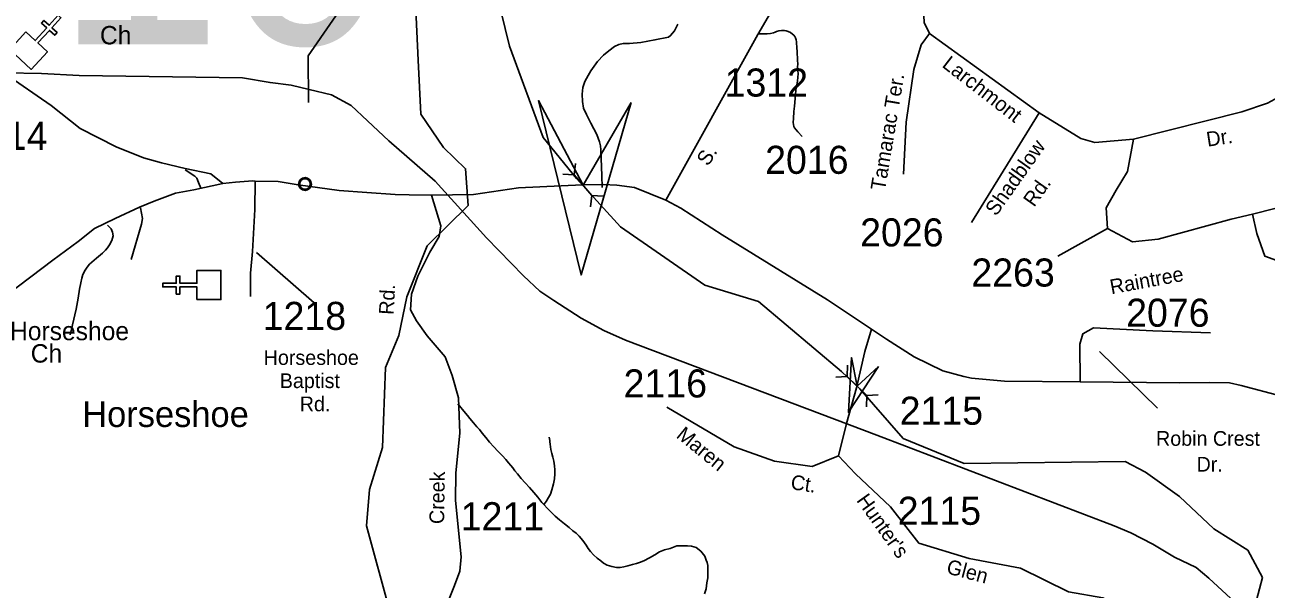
# Model space of a CAD drawing. Extents: x 884530 to 1028605, y 526725 to 653634.
# Drawn here: x 938802 to 944336, y 596972 to 599486 of the extents above; entities that cross this region are included whole.
import ezdxf

# ---------------------------------------------------------------- set-up
doc = ezdxf.new("R2010")
doc.units = 0
for name, color, linetype in [('Exist Civil Demographics Community CELL', 7, 'Continuous'), ('Exist Civil Demographics Community Label', 7, 'Continuous'), ('Exist Cultural Church CELL', 7, 'Continuous'), ('Exist Cultural Church Label', 7, 'Continuous'), ('Exist Hydrographic Creek Single Shore', 7, 'Continuous'), ('Exist Railroad Mainline', 7, 'Continuous'), ('Exist Road Non-System Type 51', 7, 'Continuous'), ('Exist Road Primary US Attributed', 7, 'Continuous'), ('Exist Road Secondary Structure Culvert Attributed CELL', 7, 'Continuous'), ('Exist Road Secondary Structure Culvert CELL', 7, 'Continuous'), ('Exist Road Secondary Structure Pipe Attributed CELL', 7, 'Continuous'), ('Exist Road Secondary Structure Pipe CELL', 7, 'Continuous'), ('Exist Road Secondary Type 41 Attributed', 7, 'Continuous'), ('Exist Road Secondary Type 51 Attributed', 7, 'Continuous'), ('Exist Road Secondary Type 51 Label', 7, 'Continuous'), ('Exist Road Secondary Type 51 Number Label', 7, 'Continuous'), ('Exist Utilities Electrical Transmission Line', 7, 'Continuous'), ('Raster_Level_0', 7, 'Continuous')]:
    doc.layers.add(name, color=color, linetype=linetype)

msp = doc.modelspace()

# ---------------------------------------------------------------- linework, layer by layer
at = {"layer": 'Exist Civil Demographics Community CELL'}
msp.add_lwpolyline([(940027.2, 598780.6), (940027.5, 598782.3), (940028, 598784.3), (940028.9, 598786.5), (940029.8, 598788.3), (940030.8, 598790), (940032, 598791.6), (940033.2, 598792.9), (940034.6, 598794.3), (940036.3, 598795.7), (940037.9, 598796.8), (940039.4, 598797.7), (940041, 598798.4), (940042.6, 598799.1), (940044.3, 598799.7), (940045.7, 598800), (940047.1, 598800.3), (940048.4, 598800.5), (940050.3, 598800.6), (940051.7, 598800.5), (940053.4, 598800.5), (940054.9, 598800.2), (940056.4, 598799.9), (940057.9, 598799.5), (940059.5, 598798.9), (940061.5, 598798), (940063.4, 598797), (940065, 598795.9), (940066.5, 598794.6), (940067.6, 598793.7), (940068.8, 598792.4), (940070, 598790.9), (940070.9, 598789.5), (940071.9, 598788), (940072.6, 598786.4), (940073.3, 598784.9), (940073.7, 598783.4), (940074.1, 598782), (940074.5, 598780.1), (940074.6, 598778.7), (940074.7, 598776.9), (940074.7, 598775.1), (940074.5, 598773.4), (940074.2, 598771.7), (940073.7, 598769.8), (940073.1, 598768), (940072.4, 598766.5), (940071.5, 598764.7), (940070.5, 598763), (940069.4, 598761.6), (940068.1, 598760.2), (940066.5, 598758.7), (940065, 598757.4), (940063.5, 598756.3), (940062.1, 598755.6), (940060.1, 598754.6), (940057.9, 598753.8), (940056.1, 598753.3), (940054.1, 598752.9), (940052.7, 598752.8), (940051.3, 598752.7), (940049.6, 598752.7), (940048.3, 598752.8), (940046.6, 598753.1), (940044.8, 598753.5), (940043.4, 598753.9), (940041.8, 598754.4), (940040.4, 598755), (940039.2, 598755.7), (940037.2, 598757), (940035.5, 598758.3), (940034, 598759.6), (940032.6, 598761.1), (940031.6, 598762.3), (940030.7, 598763.6), (940029.5, 598765.7), (940029, 598766.8), (940028.4, 598768.1), (940027.7, 598770.6), (940027.2, 598772.7), (940027, 598774.3), (940026.9, 598776.2), (940026.9, 598777.6), (940027, 598779.6)], close=True, dxfattribs=at)
msp.add_lwpolyline([(940027.2, 598780.6), (940027.5, 598782.3), (940028, 598784.3), (940028.9, 598786.5), (940029.8, 598788.3), (940030.8, 598790), (940032, 598791.6), (940033.2, 598792.9), (940034.6, 598794.3), (940036.3, 598795.7), (940037.9, 598796.8), (940039.4, 598797.7), (940041, 598798.4), (940042.6, 598799.1), (940044.3, 598799.7), (940045.7, 598800), (940047.1, 598800.3), (940048.4, 598800.5), (940050.3, 598800.6), (940051.7, 598800.5), (940053.4, 598800.5), (940054.9, 598800.2), (940056.4, 598799.9), (940057.9, 598799.5), (940059.5, 598798.9), (940061.5, 598798), (940063.4, 598797), (940065, 598795.9), (940066.5, 598794.6), (940067.6, 598793.7), (940068.8, 598792.4), (940070, 598790.9), (940070.9, 598789.5), (940071.9, 598788), (940072.6, 598786.4), (940073.3, 598784.9), (940073.7, 598783.4), (940074.1, 598782), (940074.5, 598780.1), (940074.6, 598778.7), (940074.7, 598776.9), (940074.7, 598775.1), (940074.5, 598773.4), (940074.2, 598771.7), (940073.7, 598769.8), (940073.1, 598768), (940072.4, 598766.5), (940071.5, 598764.7), (940070.5, 598763), (940069.4, 598761.6), (940068.1, 598760.2), (940066.5, 598758.7), (940065, 598757.4), (940063.5, 598756.3), (940062.1, 598755.6), (940060.1, 598754.6), (940057.9, 598753.8), (940056.1, 598753.3), (940054.1, 598752.9), (940052.7, 598752.8), (940051.3, 598752.7), (940049.6, 598752.7), (940048.3, 598752.8), (940046.6, 598753.1), (940044.8, 598753.5), (940043.4, 598753.9), (940041.8, 598754.4), (940040.4, 598755), (940039.2, 598755.7), (940037.2, 598757), (940035.5, 598758.3), (940034, 598759.6), (940032.6, 598761.1), (940031.6, 598762.3), (940030.7, 598763.6), (940029.5, 598765.7), (940029, 598766.8), (940028.4, 598768.1), (940027.7, 598770.6), (940027.2, 598772.7), (940027, 598774.3), (940026.9, 598776.2), (940026.9, 598777.6), (940027, 598779.6)], close=True, dxfattribs=at)
for centre, radius in [((940050.8, 598776.8), 28.8), ((940050.8, 598776.8), 28.8), ((940050.8, 598776.9), 23.4), ((940050.8, 598776.9), 23.4)]:
    msp.add_circle(centre, radius, dxfattribs=at)
at = {"layer": 'Exist Cultural Church CELL'}
for points in [[(938806.1, 599454.1), (938848.2, 599415.8), (938899.6, 599472), (938876, 599493.6), (938886.8, 599505.4), (938910.4, 599483.8), (938951, 599528.2), (938962.8, 599517.4), (938922.2, 599473), (938945.8, 599451.4), (938935.1, 599439.6), (938911.4, 599461.2), (938860.1, 599405), (938902.6, 599366), (938830.7, 599287.4), (938734.3, 599375.6)], [(939569.2, 598261.7), (939569.1, 598318.6), (939493, 598318.6), (939493, 598286.6), (939477, 598286.6), (939477, 598318.6), (939416.8, 598318.6), (939416.8, 598334.6), (939477, 598334.6), (939477, 598366.6), (939493, 598366.6), (939493, 598334.6), (939569.1, 598334.6), (939569.2, 598392.3), (939675.7, 598392.3), (939675.7, 598261.7)]]:
    msp.add_lwpolyline(points, close=True, dxfattribs=at)
at = {"layer": 'Exist Hydrographic Creek Single Shore'}
for points in [[(940429.8, 596868.3), (940324.6, 597254.9), (940338.4, 597415.5), (940395.8, 597602.9), (940409.7, 597959.7), (940469.1, 598102), (940505.2, 598274.7), (940595.9, 598501.9), (940777.7, 598680.5), (940766.9, 598844.5), (940667.6, 598940), (940567, 599088.4), (940554.5, 599328.8), (940539, 599681.8), (940552.1, 599806.3), (940606.4, 599929.8), (940657.9, 599971.4)], [(944279.7, 596872.5), (944318.7, 597024.5), (944253.6, 597146.1), (944101.8, 597241.7), (943949.9, 597385), (943798, 597493.6), (943706.8, 597541.4), (942989.5, 597531.4), (942717.5, 597642.9), (942524.9, 597864), (942441.8, 597941.5), (942072.2, 598253), (941833, 598326.8), (941457.7, 598586.1), (941261.4, 598801.3), (941111.8, 598983.8), (940962.3, 599391.1), (940904.1, 599628.5), (940707.4, 599950.8), (940657.9, 599971.4)]]:
    msp.add_lwpolyline(points, dxfattribs=at)
at = {"layer": 'Exist Railroad Mainline'}
msp.add_lwpolyline([(944197.4, 596912.6), (944080.2, 597021.1), (944023.8, 597068.9), (943926.5, 597115.1), (943830.5, 597172.2), (943732.8, 597222.7), (943657.6, 597254.4), (942599.5, 597657.6), (941479.5, 598081.8), (941383.6, 598124.4), (941281.6, 598179), (941159.5, 598257.6), (941097.7, 598299.5), (941025.5, 598367.9), (940859.6, 598536.6), (940631, 598789), (940424.6, 598969.4), (940329.6, 599057.9), (940256.5, 599126.3), (940169.5, 599174), (940069.6, 599197.7), (939988.6, 599216.4), (939895.3, 599228.2), (939772.2, 599249.4), (939044.2, 599260.1), (938875.3, 599269.3), (938716.4, 599271.4)], dxfattribs=at)
at = {"layer": 'Exist Road Non-System Type 51'}
for points in [[(941712.8, 599489.3), (941698.4, 599459.7), (941680.5, 599437.8), (941671.6, 599431.3), (941610.3, 599418.6), (941548.4, 599407.3), (941498, 599402.6), (941468.4, 599402.6), (941449.8, 599398.8), (941431.2, 599389.4), (941404.8, 599370.3), (941380.8, 599350.6), (941354.3, 599322.7), (941325.7, 599281.5), (941312.4, 599259.8), (941297.6, 599233.4), (941289.9, 599206.3), (941286.1, 599176.7), (941287.6, 599145), (941293, 599113.9), (941305.7, 599085.8), (941324.7, 599047.8), (941352, 598996.7), (941363.7, 598964.1), (941368.3, 598947), (941369.6, 598928.7), (941374.7, 598814.7), (941375.5, 598761.3)], [(942072.2, 599445.8), (942096.1, 599446.1), (942111.6, 599445.6), (942125.2, 599446.5), (942139, 599450.1), (942147.2, 599453.3), (942152.6, 599455.6), (942162.6, 599458.8), (942174.9, 599460.1), (942187.7, 599460.1), (942195.9, 599458.8), (942204.1, 599455.6), (942214.5, 599451.9), (942224.6, 599444.7), (942230, 599439.7), (942234.2, 599433.9), (942237.3, 599427.8), (942240.5, 599419.2), (942241.8, 599410.5), (942242.3, 599399.1), (942243.6, 599390.9), (942243.6, 599380.9), (942244.4, 599370), (942245.3, 599353.6), (942246.9, 599341.8), (942246.9, 599326.7), (942247.7, 599312.2), (942246.7, 599297.1), (942248.4, 599282.4), (942249.1, 599268.1), (942248.5, 599253.2), (942246.3, 599235.2), (942243.5, 599219), (942241, 599205.8), (942238.7, 599193.8), (942237.3, 599175.9), (942236, 599158.1), (942232.5, 599123.7), (942230, 599099.6), (942227.9, 599068.5), (942227.1, 599051), (942227.9, 599041.2), (942229.6, 599033.5), (942233.1, 599026.5), (942239.7, 599018.2), (942247.2, 599009.3), (942266.7, 598988.3)], [(939516.5, 598839.3), (939560.2, 598811.8), (939568.3, 598802.5), (939576.3, 598783.9), (939585.7, 598757.6)], [(939318.1, 598670.4), (939326.2, 598623), (939321.6, 598597.5), (939276.3, 598441.1)], [(939171, 598594), (939187.1, 598577.8), (939193, 598562.8), (939195.3, 598546.5), (939189.5, 598525.7), (939178.5, 598505.6), (939169.8, 598492.1), (939161.7, 598482.8), (939147.8, 598468.9), (939121.2, 598446.9), (939089.8, 598419.1), (939079.8, 598407.1), (939070.4, 598392.8), (939060.8, 598373.9), (939056.1, 598358.1), (939051.7, 598336.9), (939045.9, 598309.1), (939038.9, 598268.5), (939030.9, 598219.1), (939004, 598105.5)], [(940731.5, 597798.1), (940766.1, 597755.9), (940774.8, 597745.4), (940785.2, 597732.8), (940802.6, 597712.5), (940817.4, 597695.6), (940828, 597683), (940840, 597667.8), (940856.3, 597647.4), (940873.7, 597626.5), (940892.4, 597606.2), (940910.7, 597587.3), (940931.2, 597565.8), (940945.7, 597549.8), (940958.3, 597535.3), (940968.3, 597523.2), (940976.7, 597512.5), (940986.8, 597499.6), (940997.4, 597486.3), (941014.8, 597465.8), (941032, 597446.5), (941051.5, 597424.7), (941071.1, 597402.1), (941088.4, 597381.8), (941102.5, 597364.5), (941106.7, 597358.4), (941115.3, 597349.5)], [(941115.3, 597349.5), (941121.7, 597356.9), (941126.1, 597363.1), (941136.8, 597381.3), (941145, 597396.1), (941151.5, 597414.5), (941158.2, 597440.8), (941162.9, 597463.9), (941165.2, 597485.7), (941165, 597503.1), (941163.2, 597521.6), (941159.5, 597541.9), (941155, 597559.9), (941150.6, 597576), (941146.9, 597594.4), (941145.3, 597606.8), (941144.2, 597617.7), (941142.9, 597628.5), (941141.8, 597635.1), (941140.4, 597641.9), (941138.8, 597648.7)], [(941115.3, 597349.5), (941131.2, 597332.2), (941147.6, 597315.2), (941166.2, 597298), (941185.3, 597281.8), (941207.8, 597263.5), (941227.8, 597247), (941245.1, 597232.6), (941259, 597221.5), (941273.1, 597207.9), (941289, 597188.9), (941303.8, 597168.8), (941313.3, 597154), (941323.4, 597139.8), (941336.6, 597125), (941353.4, 597110.3), (941368.9, 597098.4), (941381.8, 597088.5), (941397.6, 597079.6), (941418.5, 597072.6), (941440.1, 597068.9), (941456, 597069.1), (941471.8, 597071.9), (941489.9, 597076.5), (941510.6, 597082.1), (941528.7, 597087.1), (941542.5, 597090.8), (941561.7, 597098.5), (941585.8, 597111.3), (941610.2, 597125.6), (941631.6, 597137.9), (941653.1, 597147.4), (941678.8, 597153.8), (941707.8, 597165.2), (941734.2, 597166), (941756.1, 597166), (941773.8, 597163.7), (941795, 597157.2), (941814.8, 597141.8), (941833, 597119.8), (941839.6, 597100.8), (941843.3, 597091.3), (941846.3, 597078), (941846.3, 597048), (941847, 597023.2), (941842.6, 596999.8), (941839, 596973.4), (941832.3, 596951.4)]]:
    msp.add_lwpolyline(points, dxfattribs=at)
at = {"layer": 'Exist Road Primary US Attributed'}
for points in [[(938725, 598284.1), (938926.5, 598437.3), (939039.4, 598520.4), (939112, 598579.3), (939204.1, 598623.4), (939312.9, 598673.1), (939378.6, 598700.7), (939474, 598736.7), (939554.5, 598751.6), (939683.8, 598779.1)], [(939683.8, 598779.1), (939740.9, 598785.3), (939818.1, 598791.4), (939829.3, 598790.2)], [(939829.3, 598790.2), (939931.7, 598787.6), (940019.6, 598772.7), (940202.6, 598748), (940326.5, 598739), (940452.6, 598729.9), (940514.6, 598728.6), (940614.7, 598727.3)], [(940614.7, 598727.3), (940802.4, 598729.4), (941001.8, 598759.1), (941287.5, 598772.8), (941379.5, 598774.2), (941441.3, 598771.9), (941519.3, 598760.7), (941659.1, 598704.2)], [(941659.1, 598704.2), (941725.9, 598669.2), (941910.4, 598549.8), (942380.6, 598260.6), (942576.6, 598130)], [(942576.6, 598130), (942642.6, 598086), (942765.7, 598007.4), (942894.4, 597944.5), (942988.3, 597919.4), (943022.5, 597911.8), (943169.5, 597898.2), (943506.7, 597895.4)], [(943506.7, 597895.4), (943949.4, 597891.5), (944085.2, 597892.7), (944172.5, 597891.2), (944224.5, 597879.7), (944403.7, 597831.9), (944449.9, 597813.9), (944762, 597644.7), (944958.1, 597544.7), (945050.4, 597512.6)]]:
    msp.add_lwpolyline(points, dxfattribs=at)
at = {"layer": 'Exist Road Secondary Structure Culvert Attributed CELL'}
msp.add_lwpolyline([(941505.4, 599139.6), (941281.5, 598371.6), (941091.4, 599148.7), (941290.2, 598771.5)], close=True, dxfattribs=at)
at = {"layer": 'Exist Road Secondary Structure Culvert CELL'}
for p, q in [((941257.2, 598868.2), (941251.4, 598817.8)), ((941200.7, 598820.8), (941251.4, 598817.8)), ((941329.1, 598725.2), (941251.4, 598817.8)), ((941323.3, 598674.7), (941329.1, 598725.2)), ((941379.8, 598722.1), (941329.1, 598725.2))]:
    msp.add_line(p, q, dxfattribs=at)
at = {"layer": 'Exist Road Secondary Structure Pipe Attributed CELL'}
msp.add_lwpolyline([(942607.3, 597964.3), (942473.4, 597760.5), (942487.5, 598004), (942511.7, 597876.3)], close=True, dxfattribs=at)
at = {"layer": 'Exist Road Secondary Structure Pipe CELL'}
for p, q in [((942468.6, 597970.1), (942468.1, 597919.3)), ((942417.4, 597917.1), (942468.1, 597919.3)), ((942555, 597835.3), (942468.1, 597919.3)), ((942554.5, 597784.5), (942555, 597835.3)), ((942605.7, 597837.5), (942555, 597835.3))]:
    msp.add_line(p, q, dxfattribs=at)
at = {"layer": 'Exist Road Secondary Type 41 Attributed'}
msp.add_lwpolyline([(939829.3, 598790.2), (939826.7, 598662.6), (939816.6, 598476.8), (939808.1, 598379.2), (939807.8, 598315), (939807.8, 598287.2), (939808.2, 598275.3)], dxfattribs=at)
at = {"layer": 'Exist Road Secondary Type 51 Attributed'}
for points in [[(942679, 600121), (942750.2, 600054), (942780.4, 600013.7), (942790, 599954.1), (942792.2, 599832.9), (942792, 599739.6), (942804.7, 599622.4), (942810.9, 599496.7), (942834.3, 599447.8)], [(942203, 599627.6), (942147.4, 599575.1), (942069.5, 599442), (941659.1, 598704.2)], [(942834.3, 599447.8), (942797.9, 599397.4), (942764.4, 599286.4), (942730.9, 599051.7), (942718.4, 598821.3)], [(942834.3, 599447.8), (943323.4, 599093.6)], [(943743.7, 598976.8), (944227.7, 599098.9), (944341.8, 599137), (944440, 599190.9), (944503.4, 599292.3), (944522.4, 599358.9), (944611.1, 599447.7), (944677.7, 599463.5), (944839.3, 599428.7), (945121.7, 599429.1)], [(938711.9, 599268.5), (938919.1, 599126.6), (939048.3, 599024.8), (939209.4, 598942.1), (939330.2, 598893.3), (939410.6, 598871.6), (939516.7, 598846.6), (939630.8, 598821.6), (939683.8, 598779.1)], [(943323.4, 599093.6), (943021.4, 598606)], [(943323.4, 599093.6), (943509.2, 598978.9), (943572, 598962.1), (943743.7, 598976.8)], [(944275.3, 598642.3), (944561.6, 598715.1), (944717.1, 598760.7), (944784.2, 598857.3), (944864.6, 598972.7), (944939.7, 599055.9)], [(943743.7, 598976.8), (943717.6, 598832.6), (943666.9, 598750.1), (943622.6, 598670.9), (943628.9, 598578.9)], [(940614.7, 598727.3), (940655.9, 598590.9), (940648.8, 598542.5), (940607.6, 598473.4), (940554.3, 598366.9), (940525.7, 598286.7), (940521.6, 598215.9), (940548.4, 598166.7), (940595.9, 598100.4), (940676.1, 598006.5), (940706.8, 597924), (940734.5, 597824.9), (940740.7, 597667.4), (940723.4, 597490.6), (940721.5, 597367.2), (940746.7, 597116), (940740.5, 597053.1), (940717.6, 596989.2), (940616.6, 596735.3)], [(943628.9, 598578.9), (943739.8, 598518.7), (943853.9, 598531.4), (944180.2, 598620.1), (944275.3, 598642.3)], [(944275.3, 598642.3), (944294.3, 598556.7), (944329.1, 598455.3), (944398.8, 598429.9), (944557.3, 598385.5)], [(943628.9, 598578.9), (943407.1, 598455.3)], [(942576.6, 598130), (942546.7, 598030.6), (942509.8, 597869.7), (942464.4, 597709.9)], [(943506.7, 597895.4), (943505.4, 598062.8), (943518.1, 598109.8), (943566.3, 598136.5), (943830.2, 598122.5), (944087.7, 598113.6)], [(942429.1, 597565.7), (942311.4, 597518.6), (942143.8, 597542.1), (941964.4, 597606.9), (941664.5, 597783.4)], [(942464.4, 597709.9), (942429.1, 597565.7)], [(942429.1, 597565.7), (942505.5, 597486.2), (942661.4, 597339.1), (942787.9, 597177.2), (943011.4, 597109.5), (943240.8, 597065.4), (943454.6, 596960.4), (943607.5, 596933.9), (943701.6, 596892.7), (943775.2, 596775), (943748.4, 596552.6)]]:
    msp.add_lwpolyline(points, dxfattribs=at)
at = {"layer": 'Exist Road Secondary Type 51 Label'}
for points in [[(940091.7, 598248), (939833.9, 598471.6)], [(943850.7, 597778.2), (943592.9, 598030.4)]]:
    msp.add_lwpolyline(points, dxfattribs=at)
at = {"layer": 'Exist Utilities Electrical Transmission Line'}
msp.add_lwpolyline([(940066.7, 599140.6), (940064.4, 599348.1), (940490.6, 599965.6), (941357.5, 599928.5), (942787.5, 601002.5), (943129.6, 601218.7), (944010.3, 602066.1), (945543.5, 602473.7), (945955.5, 602579.7), (946234.5, 602634.4), (946768.5, 602749.7), (947806.7, 602791.9), (948025.7, 602913.5), (948456.6, 603716.1)], dxfattribs=at)

# ---------------------------------------------------------------- texts
at = {"layer": 'Exist Civil Demographics Community Label'}
msp.add_text('Horseshoe', height=114.83, dxfattribs=at).set_placement((939057.6, 597694.6))
at = {"layer": 'Exist Cultural Church Label'}
for s, p in [('Ch', (939136.7, 599398.7)), ('Horseshoe', (938735.8, 598081.2)), ('Ch', (938828.1, 597981.4))]:
    msp.add_text(s, height=82.02, dxfattribs=at).set_placement(p)
at = {"layer": 'Exist Road Secondary Type 51 Label'}
for s, height, rotation, p in [('Larchmont', 65.62, 322.2476, (942886.6, 599301)), ('Tamarac Ter.', 65.617, 80.4939, (942636.2, 598744.7)), ('Dr.', 65.62, 8.6785, (944074.3, 598942.8)), ('Shadblow', 65.62, 54.628, (943131.7, 598630.2)), ('S.', 65.62, 57.4132, (941847.5, 598852.6)), ('Rd.', 65.62, 54.628, (943301.2, 598670.6)), ('Raintree', 65.62, 10.4987, (943645.4, 598285.4)), ('Rd.', 65.62, 86.7274, (940445.4, 598192.9)), ('Maren', 65.62, 320.8178, (941701.6, 597650.7)), ('Creek', 65.62, 89.1527, (940670.8, 597261.8)), ('Ct.', 65.62, 351.0982, (942212.8, 597418.4)), ("Hunter's", 65.62, 305.4539, (942506.6, 597367.6)), ('Glen', 65.62, 345.2365, (942906.3, 597043.7))]:
    msp.add_text(s, height=height, rotation=rotation, dxfattribs=at).set_placement(p)
for s, height, p in [('Horseshoe', 65.62, (939866.6, 597971.1)), ('Baptist', 65.62, (939938.3, 597867.9)), ('Rd.', 65.62, (940027.3, 597764.7)), ('Robin Crest', 65.617, (943844.6, 597610.8)), ('Dr.', 65.62, (944025.4, 597495.9))]:
    msp.add_text(s, height=height, dxfattribs=at).set_placement(p)
at = {"layer": 'Exist Road Secondary Type 51 Number Label'}
for s, p in [('1312', (941921.3, 599166.3)), ('1314', (938530.9, 598928.9)), ('2016', (942102, 598822.1)), ('2026', (942525.5, 598498.8)), ('2263', (943021.4, 598320.1)), ('1218', (939862.2, 598126.9)), ('2076', (943711.3, 598141.1)), ('2116', (941471.1, 597826.1)), ('2115', (942701.8, 597704.6)), ('1211', (940745, 597234.6)), ('2115', (942693, 597258.9))]:
    msp.add_text(s, height=125, dxfattribs=at).set_placement(p)
at = {"layer": 'Raster_Level_0'}
msp.add_text('10', height=1000, dxfattribs=at).set_placement((938938.5, 599399.3))

doc.saveas('drawing.dxf')
